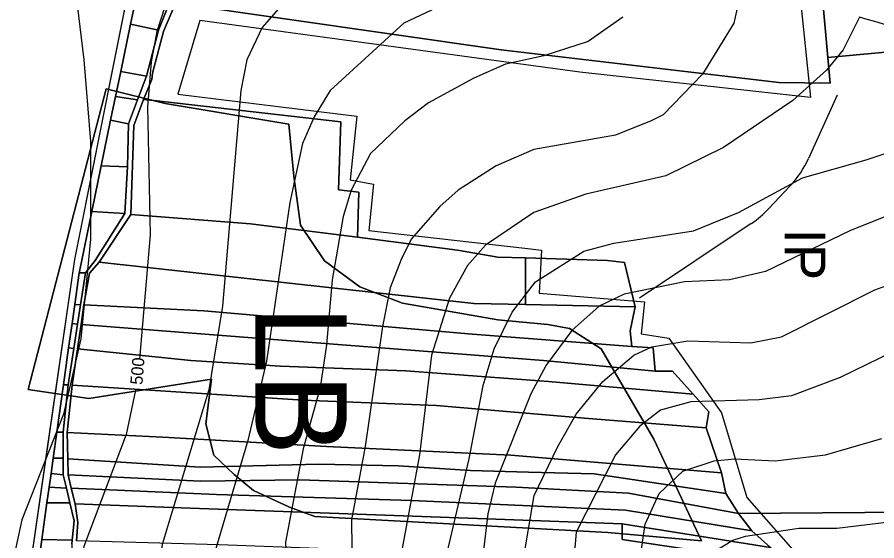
# Model space of a CAD drawing. Extents: x -510989 to -501240, y -1184665 to -1176098.
# Drawn here: x -510632.3 to -510209.8, y -1179755.3 to -1179498 of the extents above; entities that cross this region are included whole.
import ezdxf

# ---------------------------------------------------------------- set-up
doc = ezdxf.new("R2010")
doc.units = 0
for name, color, linetype in [('lesni_pozemek', 7, 'Continuous'), ('NAVRH_interakcni_prvky', 7, 'Continuous'), ('NAVRH_rozvodnice', 7, 'Continuous'), ('orna_puda', 7, 'Continuous'), ('ostatni_plocha_x_neplodna_puda', 7, 'Continuous'), ('ostatni_plocha_x_ostatni_komunikace', 7, 'Continuous'), ('popis', 7, 'Continuous'), ('STAV_systematicke_odvodneni', 7, 'Continuous'), ('STAV_USES', 7, 'Continuous'), ('trvaly_travni_porost', 7, 'Continuous'), ('vrstevnice_01', 7, 'Continuous'), ('vrstevnice_02', 7, 'Continuous'), ('vrstevnice_04', 7, 'Continuous')]:
    doc.layers.add(name, color=color, linetype=linetype)

msp = doc.modelspace()

# ---------------------------------------------------------------- linework, layer by layer
at = {"layer": 'lesni_pozemek'}
msp.add_lwpolyline([(-510184.63, -1179467.2), (-510219.33, -1179468.5), (-510240.1, -1179473.05), (-510236.91, -1179484.91), (-510233.91, -1179517.72), (-510232.74, -1179530.48), (-510258.03, -1179530.02), (-510394.35, -1179514.08), (-510554.46, -1179491.08), (-510543.4, -1179467.28), (-510533.09, -1179455.63), (-510527.71, -1179444.86), (-510526.57, -1179442.18), (-510426.03, -1179454.22), (-510335.21, -1179464.35), (-510289.69, -1179466.98), (-510262.86, -1179465.82), (-510195.81, -1179462.91)], dxfattribs=at)
for points in [[(-510557.2, -1179490.45), (-510562.79, -1179504.39), (-510576.56, -1179501.37), (-510573.7, -1179487.54)], [(-510562.79, -1179504.39), (-510568.73, -1179527.04), (-510581.4, -1179524.72), (-510576.56, -1179501.37)], [(-510568.73, -1179527.04), (-510573.14, -1179538.64), (-510583.93, -1179536.95), (-510581.4, -1179524.72)], [(-510573.14, -1179538.64), (-510577.49, -1179550.44), (-510586.35, -1179548.64), (-510583.93, -1179536.95)], [(-510565.2, -1179538.93), (-510473.22, -1179549.43), (-510474.37, -1179582.77), (-510464.39, -1179583.91), (-510465, -1179606.05), (-510517.59, -1179599.58), (-510576.37, -1179594.9), (-510575, -1179551.17), (-510570.14, -1179538.42)], [(-510577.49, -1179550.44), (-510578.06, -1179571.56), (-510590.97, -1179570.95), (-510586.35, -1179548.64)], [(-510578.06, -1179571.56), (-510579.39, -1179594.43), (-510595.65, -1179593.51), (-510590.97, -1179570.95)], [(-510579.39, -1179594.43), (-510593.97, -1179617.53), (-510598.64, -1179623.66), (-510601.83, -1179623.63), (-510601.73, -1179622.9), (-510595.65, -1179593.51)], [(-510576.37, -1179594.9), (-510517.59, -1179599.58), (-510465, -1179606.05), (-510415.93, -1179612.44), (-510396.14, -1179615.98), (-510382.4, -1179616.2), (-510382.4, -1179639.16), (-510407.93, -1179638.62), (-510591.93, -1179618.39)], [(-510596.76, -1179623.73), (-510591.93, -1179618.39), (-510407.93, -1179638.62), (-510382.4, -1179639.16), (-510328.6, -1179640.31), (-510331.01, -1179652.14), (-510330.27, -1179659.72), (-510408.48, -1179653.8), (-510540.47, -1179642.33), (-510599.46, -1179639.33)], [(-510601.83, -1179623.63), (-510598.64, -1179623.66), (-510601.08, -1179639.25), (-510604, -1179639.1)], [(-510604, -1179639.1), (-510601.08, -1179639.25), (-510602.57, -1179648.79), (-510605.33, -1179648.57)], [(-510540.47, -1179642.33), (-510408.48, -1179653.8), (-510330.27, -1179659.72), (-510319.7, -1179660.52), (-510318.82, -1179671.97), (-510373.67, -1179666.75), (-510455.68, -1179660.32), (-510560.96, -1179652.05), (-510600.88, -1179648.92), (-510599.46, -1179639.33)], [(-510605.33, -1179648.57), (-510602.57, -1179648.79), (-510604.45, -1179660.75), (-510607, -1179660.49)], [(-510600.88, -1179648.92), (-510560.96, -1179652.05), (-510455.68, -1179660.32), (-510373.67, -1179666.75), (-510318.82, -1179671.97), (-510310.3, -1179671.97), (-510300.15, -1179683.21), (-510371.19, -1179676.91), (-510441.31, -1179671.81), (-510502.95, -1179669.48), (-510546.86, -1179666.72), (-510602.66, -1179660.94)], [(-510607, -1179660.49), (-510604.45, -1179660.75), (-510607.25, -1179678.65), (-510609.54, -1179678.65)], [(-510546.86, -1179666.72), (-510502.95, -1179669.48), (-510441.31, -1179671.81), (-510371.19, -1179676.91), (-510300.15, -1179683.21), (-510292.35, -1179691.85), (-510293.7, -1179699.68), (-510351.52, -1179695.17), (-510426.28, -1179688.82), (-510491.91, -1179686.11), (-510546.67, -1179682.57), (-510605.29, -1179678.77), (-510602.66, -1179660.94)], [(-510607.25, -1179678.65), (-510609.68, -1179701.83), (-510612.78, -1179701.83), (-510609.68, -1179679.64), (-510609.54, -1179678.65)], [(-510605.29, -1179678.77), (-510546.67, -1179682.57), (-510491.91, -1179686.11), (-510426.28, -1179688.82), (-510351.52, -1179695.17), (-510293.7, -1179699.68), (-510286.12, -1179721.89), (-510389.65, -1179713.12), (-510480.23, -1179708.99), (-510560.62, -1179704.3), (-510607.63, -1179702.01)], [(-510609.68, -1179701.83), (-510609.68, -1179714.64), (-510614.58, -1179714.64), (-510612.78, -1179701.83)], [(-510560.62, -1179704.3), (-510480.23, -1179708.99), (-510389.65, -1179713.12), (-510286.12, -1179721.89), (-510283.98, -1179732.07), (-510348.78, -1179722.43), (-510381.04, -1179721.52), (-510409.53, -1179720.72), (-510444.88, -1179718.4), (-510484.05, -1179717.6), (-510542.4, -1179719.12), (-510607.39, -1179715.04), (-510607.63, -1179702.01)], [(-510614.58, -1179714.64), (-510609.68, -1179714.64), (-510609.68, -1179722.77), (-510615.64, -1179722.23)], [(-510484.05, -1179717.6), (-510444.88, -1179718.4), (-510409.53, -1179720.72), (-510381.04, -1179721.52), (-510348.78, -1179722.43), (-510283.98, -1179732.07), (-510277.77, -1179741.89), (-510331.9, -1179731.78), (-510387.1, -1179728.9), (-510493.54, -1179725.36), (-510542.14, -1179725.88), (-510607.25, -1179722.81), (-510607.39, -1179715.04), (-510542.4, -1179719.12)], [(-510615.64, -1179722.23), (-510609.68, -1179722.77), (-510608.1, -1179729.41), (-510616.57, -1179728.87)], [(-510542.14, -1179725.88), (-510493.54, -1179725.36), (-510387.1, -1179728.9), (-510331.9, -1179731.78), (-510277.77, -1179741.89), (-510271.31, -1179750.37), (-510333.25, -1179740.22), (-510438.34, -1179735.46), (-510534.33, -1179732.44), (-510605.68, -1179729.34), (-510607.25, -1179722.81)], [(-510616.57, -1179728.87), (-510608.1, -1179729.41), (-510606.39, -1179736.6), (-510617.65, -1179736.6)], [(-510534.33, -1179732.44), (-510438.34, -1179735.46), (-510333.25, -1179740.22), (-510271.31, -1179750.37), (-510262.09, -1179758.56), (-510334.9, -1179746.88), (-510397.05, -1179744.63), (-510478.75, -1179741.67), (-510547.19, -1179739.19), (-510603.81, -1179737.14), (-510605.68, -1179729.34)], [(-510617.65, -1179736.6), (-510606.39, -1179736.6), (-510604.26, -1179745.51), (-510605.27, -1179754.98), (-510620.18, -1179754.65)], [(-510603.81, -1179737.14), (-510547.19, -1179739.19), (-510478.75, -1179741.67), (-510397.05, -1179744.63), (-510334.9, -1179746.88), (-510334.9, -1179754.69), (-510252.78, -1179766.83), (-510246.61, -1179775.7), (-510333.84, -1179764.55), (-510533.01, -1179757.29), (-510603.05, -1179755.31), (-510602.46, -1179746.27)], [(-510334.9, -1179746.88), (-510262.09, -1179758.56), (-510252.78, -1179766.83), (-510334.9, -1179754.69)], [(-510620.18, -1179754.65), (-510605.27, -1179754.98), (-510605.48, -1179756.93), (-510605.67, -1179766.72), (-510621.87, -1179766.72)]]:
    msp.add_lwpolyline(points, close=True, dxfattribs=at)
at = {"layer": 'NAVRH_interakcni_prvky'}
for p, q in [((-510229.37, -1179536.36), (-510243.37, -1179567.36)), ((-510252.53, -1179581.05), (-510262.81, -1179591.98)), ((-510271.49, -1179599.32), (-510326.51, -1179636))]:
    msp.add_line(p, q, dxfattribs=at)
for centre, start, end in [((-510288.94, -1179546.78), 316.7351, 335.6953), ((-510299.22, -1179557.71), 303.6898, 316.7351)]:
    msp.add_arc(centre, 50, start, end, dxfattribs=at)
at = {"layer": 'NAVRH_rozvodnice'}
msp.add_arc((-510342.23, -1179936.66), 455.83, 66.3871, 74.2261, dxfattribs=at)
at = {"layer": 'orna_puda'}
msp.add_lwpolyline([(-510174.4, -1179741.09), (-510277.77, -1179741.89), (-510283.98, -1179732.07), (-510286.12, -1179721.89), (-510293.7, -1179699.68), (-510292.35, -1179691.85), (-510300.15, -1179683.21), (-510310.3, -1179671.97), (-510318.82, -1179671.97), (-510319.7, -1179660.52), (-510330.27, -1179659.72), (-510331.01, -1179652.14), (-510328.6, -1179640.31), (-510333.78, -1179618.48), (-510342.24, -1179617.49), (-510382.4, -1179616.2), (-510396.14, -1179615.98), (-510415.93, -1179612.44), (-510465, -1179606.05), (-510464.39, -1179583.91), (-510474.37, -1179582.77), (-510473.22, -1179549.43), (-510565.2, -1179538.93), (-510570.14, -1179538.42), (-510566.1, -1179528.58), (-510565.75, -1179525.48), (-510560.36, -1179505.1), (-510554.46, -1179491.08), (-510394.35, -1179514.08), (-510258.03, -1179530.02), (-510232.74, -1179530.48), (-510233.91, -1179517.72), (-510085.19, -1179504.1)], dxfattribs=at)
at = {"layer": 'ostatni_plocha_x_neplodna_puda'}
msp.add_lwpolyline([(-510382.4, -1179616.2), (-510342.24, -1179617.49), (-510333.78, -1179618.48), (-510328.6, -1179640.31), (-510382.4, -1179639.16)], close=True, dxfattribs=at)
at = {"layer": 'ostatni_plocha_x_ostatni_komunikace'}
for points in [[(-510506, -1180185), (-510544, -1179990), (-510564, -1179913), (-510631, -1179804), (-510604, -1179617), (-510561, -1179402), (-510474, -1179263), (-510441, -1179151), (-510432, -1179041)], [(-510573.7, -1179487.54), (-510576.56, -1179501.37), (-510581.4, -1179524.72), (-510583.93, -1179536.95), (-510586.35, -1179548.64), (-510590.97, -1179570.95), (-510595.65, -1179593.51), (-510601.73, -1179622.9), (-510601.83, -1179623.63), (-510604, -1179639.1), (-510605.33, -1179648.57), (-510607, -1179660.49), (-510609.54, -1179678.65), (-510609.68, -1179679.64), (-510612.78, -1179701.83), (-510614.58, -1179714.64), (-510615.64, -1179722.23), (-510616.57, -1179728.87), (-510617.65, -1179736.6), (-510620.18, -1179754.65), (-510621.87, -1179766.72)], [(-510605.48, -1179756.93), (-510605.27, -1179754.98), (-510604.26, -1179745.51), (-510606.39, -1179736.6), (-510608.1, -1179729.41), (-510609.68, -1179722.77), (-510609.68, -1179714.64), (-510609.68, -1179701.83), (-510607.25, -1179678.65), (-510604.45, -1179660.75), (-510602.57, -1179648.79), (-510601.08, -1179639.25), (-510598.64, -1179623.66), (-510593.97, -1179617.53), (-510579.39, -1179594.43), (-510578.06, -1179571.56), (-510577.49, -1179550.44), (-510573.14, -1179538.64), (-510568.73, -1179527.04), (-510562.79, -1179504.39), (-510557.2, -1179490.45)], [(-510554.46, -1179491.08), (-510560.36, -1179505.1), (-510565.75, -1179525.48), (-510566.1, -1179528.58), (-510570.14, -1179538.42), (-510575, -1179551.17), (-510576.37, -1179594.9), (-510591.93, -1179618.39), (-510596.76, -1179623.73), (-510599.46, -1179639.33), (-510600.88, -1179648.92), (-510602.66, -1179660.94), (-510605.29, -1179678.77), (-510607.63, -1179702.01), (-510607.39, -1179715.04), (-510607.25, -1179722.81), (-510605.68, -1179729.34), (-510603.81, -1179737.14), (-510602.46, -1179746.27), (-510603.05, -1179755.31)]]:
    msp.add_lwpolyline(points, dxfattribs=at)
at = {"layer": 'popis'}
msp.add_lwpolyline([(-510525, -1180087.5), (-510544, -1179990), (-510564, -1179913), (-510597.5, -1179858.5), (-510631, -1179804), (-510617.5, -1179710.5), (-510604, -1179617), (-510582.5, -1179509.5), (-510561, -1179402), (-510517.5, -1179332.5), (-510474, -1179263), (-510457.5, -1179207), (-510441, -1179151), (-510432, -1179041)], dxfattribs=at)
at = {"layer": 'STAV_systematicke_odvodneni'}
for p, q in [((-510248.39, -1179480.21), (-510242.45, -1179537.43)), ((-510542.5, -1179499.64), (-510553.29, -1179535.82)), ((-510355.78, -1179525.02), (-510542.5, -1179499.64)), ((-510242.45, -1179537.43), (-510355.78, -1179525.02)), ((-510553.29, -1179535.82), (-510465.33, -1179546.61)), ((-510465.33, -1179546.61), (-510468.57, -1179577.93)), ((-510468.57, -1179577.93), (-510457.23, -1179580.08)), ((-510457.23, -1179580.08), (-510459.39, -1179602.76)), ((-510459.39, -1179602.76), (-510382.76, -1179611.4)), ((-510382.76, -1179611.4), (-510374.67, -1179612.48)), ((-510374.67, -1179612.48), (-510375.75, -1179633.53)), ((-510375.75, -1179633.53), (-510323.94, -1179637.85)), ((-510323.94, -1179637.85), (-510325.56, -1179653.51)), ((-510325.56, -1179653.51), (-510312.07, -1179655.67)), ((-510312.07, -1179655.67), (-510286.16, -1179692.38)), ((-510286.16, -1179692.38), (-510273.75, -1179733.95)), ((-510273.75, -1179733.95), (-510245.15, -1179766.34))]:
    msp.add_line(p, q, dxfattribs=at)
at = {"layer": 'STAV_USES'}
for p, q in [((-510626.8, -1179680.94), (-510588.6, -1179533.16)), ((-510588.6, -1179533.16), (-510626.8, -1179680.94)), ((-510588.6, -1179533.16), (-510559.47, -1179540.33)), ((-510559.47, -1179540.33), (-510588.6, -1179533.16)), ((-510559.47, -1179540.33), (-510498.81, -1179550.53)), ((-510498.81, -1179550.53), (-510559.47, -1179540.33)), ((-510498.81, -1179550.53), (-510496.38, -1179576.08)), ((-510496.38, -1179576.08), (-510498.81, -1179550.53)), ((-510496.38, -1179576.08), (-510493.03, -1179600.1)), ((-510493.03, -1179600.1), (-510496.38, -1179576.08)), ((-510493.03, -1179600.1), (-510481.18, -1179617.74)), ((-510481.18, -1179617.74), (-510493.03, -1179600.1)), ((-510481.18, -1179617.74), (-510463.85, -1179630.51)), ((-510463.85, -1179630.51), (-510481.18, -1179617.74)), ((-510463.85, -1179630.51), (-510442.87, -1179638.42)), ((-510442.87, -1179638.42), (-510463.85, -1179630.51)), ((-510442.87, -1179638.42), (-510396.06, -1179646.63)), ((-510396.06, -1179646.63), (-510442.87, -1179638.42)), ((-510396.06, -1179646.63), (-510371.44, -1179649.06)), ((-510371.44, -1179649.06), (-510396.06, -1179646.63)), ((-510371.44, -1179649.06), (-510360.8, -1179650.89)), ((-510360.8, -1179650.89), (-510371.44, -1179649.06)), ((-510360.8, -1179650.89), (-510345.29, -1179660.92)), ((-510345.29, -1179660.92), (-510360.8, -1179650.89)), ((-510345.29, -1179660.92), (-510319.46, -1179705.33)), ((-510319.46, -1179705.33), (-510345.29, -1179660.92)), ((-510536.81, -1179675.83), (-510597.11, -1179685.26)), ((-510597.11, -1179685.26), (-510536.81, -1179675.83)), ((-510539.54, -1179697.72), (-510536.81, -1179675.83)), ((-510536.81, -1179675.83), (-510539.54, -1179697.72)), ((-510597.11, -1179685.26), (-510626.8, -1179680.94)), ((-510626.8, -1179680.94), (-510597.11, -1179685.26)), ((-510535.59, -1179713.23), (-510539.54, -1179697.72)), ((-510539.54, -1179697.72), (-510535.59, -1179713.23)), ((-510319.46, -1179705.33), (-510296.05, -1179755.2)), ((-510296.05, -1179755.2), (-510319.46, -1179705.33)), ((-510525.56, -1179722.66), (-510535.59, -1179713.23)), ((-510535.59, -1179713.23), (-510525.56, -1179722.66)), ((-510516.14, -1179730.57), (-510525.56, -1179722.66)), ((-510525.56, -1179722.66), (-510516.14, -1179730.57)), ((-510498.5, -1179738.78), (-510516.14, -1179730.57)), ((-510516.14, -1179730.57), (-510498.5, -1179738.78)), ((-510486.04, -1179743.34), (-510498.5, -1179738.78)), ((-510498.5, -1179738.78), (-510486.04, -1179743.34)), ((-510341.95, -1179751.25), (-510486.04, -1179743.34)), ((-510486.04, -1179743.34), (-510341.95, -1179751.25)), ((-510296.05, -1179755.2), (-510341.95, -1179751.25)), ((-510341.95, -1179751.25), (-510296.05, -1179755.2))]:
    msp.add_line(p, q, dxfattribs=at)
at = {"layer": 'trvaly_travni_porost'}
msp.add_lwpolyline([(-510085.19, -1179504.1), (-510233.91, -1179517.72), (-510236.91, -1179484.91), (-510240.1, -1179473.05), (-510219.33, -1179468.5), (-510184.63, -1179467.2)], dxfattribs=at)
msp.add_lwpolyline([(-510277.77, -1179741.89), (-510174.4, -1179741.09), (-510175.56, -1179750.16), (-510167.02, -1179767.17), (-510148.46, -1179828.66), (-510185.48, -1179826.82), (-510211.95, -1179806.09), (-510232.04, -1179799.6), (-510234.05, -1179793.77), (-510239.55, -1179785.86), (-510246.61, -1179775.7), (-510252.78, -1179766.83), (-510262.09, -1179758.56), (-510271.31, -1179750.37)], close=True, dxfattribs=at)
at = {"layer": 'vrstevnice_01'}
for points in [[(-510669, -1179284), (-510653, -1179280), (-510632.5, -1179277), (-510624.59, -1179278), (-510601.81, -1179284), (-510583.91, -1179292), (-510547.59, -1179314), (-510528.31, -1179330), (-510507.19, -1179349), (-510499.31, -1179360), (-510495, -1179370), (-510496.5, -1179385), (-510504.19, -1179397), (-510530.69, -1179428), (-510543.81, -1179450), (-510552.09, -1179469), (-510563.59, -1179505), (-510566.41, -1179520), (-510568.19, -1179542), (-510566.91, -1179605), (-510572.14, -1179665.94)], [(-510274.19, -1179474), (-510280.09, -1179501), (-510295.41, -1179526), (-510314.81, -1179546), (-510320.69, -1179549), (-510338.31, -1179556), (-510378.41, -1179563), (-510396.81, -1179571), (-510415.59, -1179583), (-510424.59, -1179591), (-510438.59, -1179607), (-510443.59, -1179617), (-510448.91, -1179631), (-510452.69, -1179650), (-510461.19, -1179709), (-510467.91, -1179745), (-510467.59, -1179773), (-510463, -1179804), (-510441.91, -1179876), (-510433.09, -1179911), (-510429.31, -1179935), (-510429.81, -1179973), (-510434.41, -1180015)], [(-510421, -1179491), (-510442.19, -1179501), (-510478.5, -1179534), (-510486.31, -1179547), (-510492.09, -1179560), (-510498.31, -1179589), (-510509.81, -1179667), (-510519, -1179706), (-510535.81, -1179763), (-510536.81, -1179791), (-510532.81, -1179809), (-510529, -1179819), (-510510.19, -1179860), (-510506.69, -1179872), (-510502.5, -1179909), (-510502.5, -1179934), (-510505.69, -1179970), (-510515.59, -1180010), (-510522.19, -1180030)], [(-510367.91, -1180024), (-510360.41, -1179979), (-510359.5, -1179960), (-510361, -1179941), (-510365.31, -1179927), (-510375.69, -1179901), (-510403.5, -1179857), (-510417.81, -1179821), (-510422.59, -1179794), (-510421.69, -1179764), (-510410.19, -1179715), (-510403.31, -1179679), (-510397.81, -1179661), (-510389, -1179643), (-510377.5, -1179628), (-510353.81, -1179613), (-510339.09, -1179609), (-510299.91, -1179603), (-510277.81, -1179594), (-510246.31, -1179577), (-510215.09, -1179568), (-510197.09, -1179562)], [(-510301.41, -1180021), (-510297.19, -1179957), (-510298.5, -1179933), (-510302.09, -1179916), (-510311.5, -1179895), (-510321.5, -1179881), (-510338.81, -1179861), (-510357.91, -1179841), (-510373.31, -1179819), (-510379.41, -1179805), (-510383.31, -1179785), (-510383.91, -1179767), (-510378.19, -1179733), (-510366.59, -1179709), (-510357.5, -1179693), (-510344.5, -1179677), (-510329.19, -1179664), (-510320.31, -1179660), (-510302.69, -1179657), (-510271.69, -1179658), (-510256.59, -1179655), (-510210.81, -1179632), (-510194.59, -1179626)], [(-510574.1, -1179681.23), (-510578.69, -1179703), (-510599.5, -1179758), (-510602.19, -1179773), (-510604.31, -1179799), (-510601.59, -1179822), (-510590.81, -1179862), (-510586.31, -1179915), (-510588.5, -1179927), (-510594.91, -1179937), (-510608.59, -1179946), (-510620, -1179950), (-510642.19, -1179953), (-510660.91, -1179952), (-510688, -1179941), (-510711.81, -1179925), (-510756.09, -1179892), (-510825, -1179844), (-510851.31, -1179823), (-510876.09, -1179798), (-510890.81, -1179779), (-510919.09, -1179731.62)], [(-510225.69, -1180034), (-510235.09, -1180002), (-510237.31, -1179973), (-510245.5, -1179924), (-510249.5, -1179912), (-510259.69, -1179892), (-510273.31, -1179871), (-510296, -1179842), (-510310.41, -1179821), (-510322.41, -1179797), (-510326.5, -1179776), (-510326.19, -1179764), (-510323.59, -1179747), (-510316.81, -1179732), (-510305.09, -1179721), (-510289.81, -1179716), (-510279.81, -1179715), (-510259.81, -1179716), (-510235, -1179713), (-510207.31, -1179705)]]:
    msp.add_lwpolyline(points, dxfattribs=at)
at = {"layer": 'vrstevnice_02'}
for points in [[(-510424.69, -1179430), (-510451.81, -1179457), (-510482.59, -1179477), (-510504.09, -1179494), (-510511.91, -1179503), (-510519.41, -1179519), (-510522.31, -1179534), (-510531.41, -1179640), (-510538.09, -1179681), (-510561, -1179757), (-510563.41, -1179774), (-510563.81, -1179795), (-510558.19, -1179827), (-510535.69, -1179889), (-510531.91, -1179913), (-510531.09, -1179923), (-510533.81, -1179950), (-510542.81, -1179976), (-510553.31, -1179992), (-510571, -1180011), (-510581.19, -1180020)], [(-510604.09, -1179481), (-510599.5, -1179519), (-510596.19, -1179559), (-510596.31, -1179607), (-510601, -1179656), (-510609.59, -1179693), (-510629.91, -1179745), (-510634.59, -1179766), (-510634.59, -1179787), (-510628.41, -1179840)], [(-510334.59, -1179498), (-510351.69, -1179510), (-510373.41, -1179517), (-510392.31, -1179521), (-510407.81, -1179528), (-510430.09, -1179540), (-510441.69, -1179549), (-510458.59, -1179565), (-510468.19, -1179583), (-510472, -1179596), (-510477.5, -1179627), (-510480.19, -1179659), (-510483.41, -1179680), (-510491.69, -1179710), (-510500.41, -1179756), (-510499.41, -1179778), (-510493, -1179805), (-510473.69, -1179873), (-510466.5, -1179909), (-510464.91, -1179944), (-510466.41, -1179971), (-510473.09, -1180013), (-510475.69, -1180041)], [(-510218.31, -1179498), (-510226.31, -1179514), (-510234.5, -1179524), (-510251.09, -1179539), (-510285.09, -1179562), (-510313.5, -1179576), (-510352.81, -1179585), (-510378.41, -1179594), (-510402.09, -1179610), (-510410.91, -1179620), (-510419.81, -1179636), (-510428.59, -1179664), (-510434.5, -1179713), (-510444.31, -1179766), (-510443.09, -1179783), (-510436.59, -1179820), (-510425.19, -1179860), (-510412.59, -1179894), (-510401.19, -1179930), (-510399.59, -1179955), (-510406.41, -1180013), (-510405.5, -1180032)], [(-510205.5, -1179596), (-510223, -1179603), (-510264.5, -1179623), (-510282.19, -1179627), (-510304.41, -1179628), (-510333.91, -1179634), (-510346.31, -1179640), (-510359.69, -1179652), (-510372.31, -1179669), (-510379.81, -1179683), (-510397.31, -1179727), (-510400.91, -1179742), (-510403.59, -1179764), (-510403.81, -1179776), (-510402, -1179798), (-510396.31, -1179819), (-510384.59, -1179841), (-510341.5, -1179896), (-510335.09, -1179906), (-510329.41, -1179920), (-510325.59, -1179935), (-510326.41, -1179956), (-510339.5, -1180015)], [(-510188.91, -1179656), (-510227.81, -1179675), (-510251.69, -1179684), (-510267.59, -1179686), (-510301.19, -1179687), (-510316.09, -1179691), (-510326.31, -1179699), (-510338.31, -1179713), (-510357.59, -1179751), (-510359.5, -1179774), (-510356.09, -1179795), (-510348.19, -1179814), (-510341.59, -1179826), (-510297.09, -1179884), (-510284.81, -1179903), (-510277.5, -1179919), (-510273.59, -1179931), (-510270.59, -1179947), (-510270.59, -1179989), (-510269.19, -1180006), (-510264.91, -1180023)], [(-510295.19, -1179770), (-510290.5, -1179761), (-510280.5, -1179755), (-510274.31, -1179753), (-510248.19, -1179749), (-510229.5, -1179749), (-510203.69, -1179746)]]:
    msp.add_lwpolyline(points, dxfattribs=at)

# ---------------------------------------------------------------- texts
at = {"layer": 'NAVRH_interakcni_prvky'}
msp.add_text('IP', height=20, rotation=270, dxfattribs=at).set_placement((-510255.06, -1179601.93))
at = {"layer": 'STAV_USES'}
msp.add_text('LB', height=45, rotation=270, dxfattribs=at).set_placement((-510515.28, -1179639.54))
at = {"layer": 'vrstevnice_04'}
msp.add_text('500', height=6, rotation=85.1367, dxfattribs=at).set_placement((-510570.77, -1179678.79))

doc.saveas('drawing.dxf')
